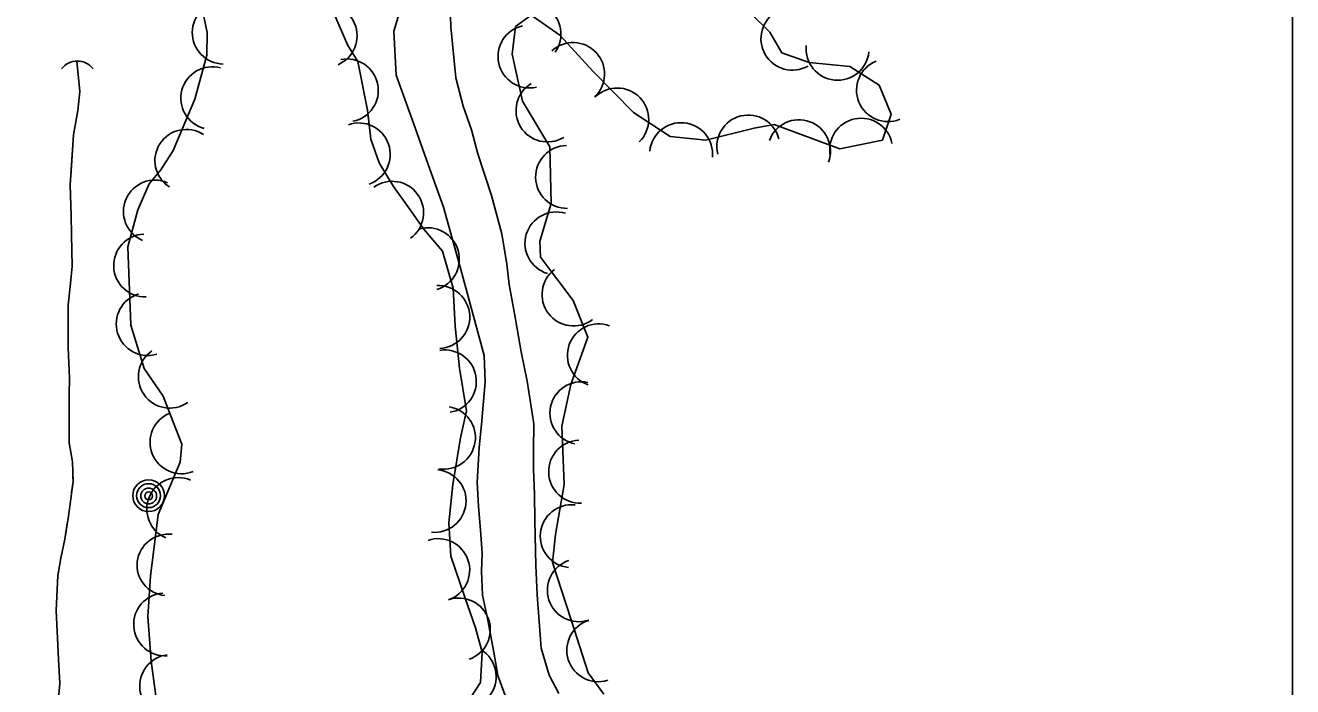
# Model space of a CAD drawing. Extents: x 591954 to 597000, y 198576 to 213500.
# Drawn here: x 594338.9 to 594500, y 211107.6 to 211191.6 of the extents above; entities that cross this region are included whole.
import ezdxf

# ---------------------------------------------------------------- set-up
doc = ezdxf.new("R2010")
doc.units = 0
for name, color, linetype in [('Level 10', 7, 'Continuous'), ('Level 14', 7, 'Continuous'), ('Level 15', 7, 'Continuous'), ('Level 17', 7, 'Continuous'), ('Level 18', 7, 'Continuous'), ('Level 19', 7, 'Continuous')]:
    doc.layers.add(name, color=color, linetype=linetype)

msp = doc.modelspace()

# ---------------------------------------------------------------- linework, layer by layer
at = {"layer": 'Level 10'}
for p, q in [((594500, 211000), (594500, 212500)), ((594500, 210000), (594500, 211500))]:
    msp.add_line(p, q, dxfattribs=at)
at = {"layer": 'Level 14'}
for centre, radius in [((594354.55, 211131.83), 2.02), ((594354.55, 211131.84), 1.52), ((594354.56, 211131.8), 1.01), ((594354.56, 211131.81), 0.502)]:
    msp.add_circle(centre, radius, dxfattribs=at)
at = {"layer": 'Level 15'}
msp.add_arc((594345.49, 211184.6), 2.5, 36.8794, 143.119, dxfattribs=at)
at = {"layer": 'Level 17'}
for points in [[(594392.9, 211194.11), (594392.98, 211191.48), (594393.63, 211184.97), (594394.54, 211181.35), (594395.58, 211178.37), (594396.42, 211175.29)], [(594397.19, 211149.65), (594394.1, 211161.08), (594392.05, 211168.51), (594390.1, 211173.94), (594388.22, 211179.19), (594386.04, 211185.33), (594385.71, 211190.9), (594386.41, 211193.14)], [(594396.42, 211175.29), (594398.16, 211170.02), (594399.47, 211165.12), (594400.08, 211161.28), (594400.39, 211158.7), (594401.07, 211155.01), (594401.91, 211150.13), (594402.67, 211146.41), (594403.54, 211140.98), (594403.48, 211137.72), (594403.48, 211135.22), (594403.6, 211132.03), (594403.64, 211128.69), (594403.77, 211122.95), (594403.93, 211119.22), (594404.47, 211112.43), (594405.49, 211109.02), (594406.71, 211106.69)], [(594400.48, 211104.83), (594398.94, 211108.98), (594398.45, 211111.94), (594397.65, 211116.24), (594397.01, 211119.2), (594396.86, 211122.26), (594396.95, 211124.5), (594396.8, 211126.9), (594396.47, 211130.52), (594396.34, 211133.51), (594396.57, 211137.95), (594396.87, 211140.91), (594397.34, 211146.3), (594397.19, 211149.65)]]:
    msp.add_lwpolyline(points, dxfattribs=at)
at = {"layer": 'Level 18'}
for points in [[(594361.2, 211194.56), (594362, 211190.73), (594361.97, 211187.85), (594360.44, 211182.24), (594357.69, 211175.72), (594356.09, 211173.27), (594354.6, 211171.48), (594353.16, 211168.18), (594351.92, 211163.47), (594352.29, 211153.54), (594353.97, 211148.03), (594356.41, 211144.5), (594357.61, 211141.32), (594358.78, 211138.39), (594358.58, 211136.12), (594355.75, 211129.46), (594354.81, 211121.61), (594354.47, 211116.48), (594354.89, 211110.8), (594355.46, 211106.38)], [(594389.5, 211165.76), (594387.95, 211168.01), (594385.7, 211171.14), (594383.87, 211174.17), (594382.81, 211177.16), (594382.38, 211180.87), (594381.17, 211187.06), (594379.82, 211189.18), (594378.26, 211192.81)], [(594431.08, 211193.21), (594433.53, 211190.78), (594435.04, 211188.15), (594438.52, 211186.93), (594443.69, 211186.41), (594447.45, 211184.05), (594448.96, 211180.36), (594447.85, 211177.04), (594442.43, 211175.95), (594434.09, 211179.03), (594431.52, 211178.58), (594425.4, 211177.06), (594420.84, 211177.51), (594416.21, 211180.55), (594411.09, 211185.77), (594406.83, 211190.38), (594403.17, 211192.96), (594401.2, 211191.49), (594400.76, 211187.98), (594402.1, 211182.02), (594405.58, 211176.21), (594405.71, 211168.98), (594404.29, 211164.21), (594404.38, 211162.17), (594408.52, 211156.67), (594410.41, 211152.01), (594408.21, 211145.98), (594407.08, 211140.68), (594407.39, 211133.28), (594406.26, 211126.92), (594405.88, 211123.36), (594408.28, 211116.07), (594410.43, 211109.32), (594412.44, 211106.59)], [(594395.48, 211106.13), (594396.74, 211108.1), (594396.94, 211111.96), (594396.13, 211115.04), (594394.81, 211118.82), (594392.98, 211124.15), (594392.74, 211128.4), (594393.23, 211133.26), (594394.21, 211139.2), (594394.96, 211142.61), (594394.06, 211148.04), (594393.53, 211153.38), (594393.29, 211158.23), (594391.93, 211162.95), (594389.5, 211165.76)]]:
    msp.add_lwpolyline(points, dxfattribs=at)
for centre, major_axis, ratio, start_param, end_param in [((594364.09, 211190.68), (-3.74, 1.42), 0.987559, 5.060755, 8.20208), ((594377.06, 211190.32), (3.09, -2.54), 0.99817, 5.804893, 8.946219), ((594402.97, 211190.54), (3.08, 2.56), 0.999989, 4.975578, 8.116903), ((594436.41, 211189.95), (-3.44, 2.05), 0.999798, 5.770277, 8.911602), ((594402.97, 211187.69), (-1.11, 3.84), 0.999634, 6.222786, 9.364111), ((594408.52, 211185.47), (3.9, 0.87), 0.99983, 5.239771, 8.381096), ((594442.14, 211188.67), (-1.89, 3.53), 0.999473, 0.979172, 4.120497), ((594379.76, 211183.37), (0.09, -4), 0.998447, 0.171742, 3.313067), ((594362.65, 211182.4), (3.88, 0.99), 0.994946, 1.057862, 4.199187), ((594448.55, 211183.4), (-1.51, 3.7), 0.999759, 0.000134, 3.141459), ((594405.26, 211180.82), (-0.51, 3.97), 0.999832, 0.414589, 3.555914), ((594414.13, 211179.68), (3.85, 1.09), 0.999853, 5.211465, 8.35279), ((594381.27, 211175.24), (3.04, -2.6), 0.998026, 5.757581, 8.898906), ((594422.25, 211175.27), (1.96, -3.49), 0.99949, 0.962645, 4.10397), ((594430.79, 211176.24), (3.99, 0.31), 0.999578, 0.164774, 3.306099), ((594437.23, 211175.64), (3.98, -0.42), 0.999958, 6.035008, 9.176333), ((594445.14, 211175.84), (3.94, -0.7), 0.999564, 0.37617, 3.517495), ((594359.35, 211174.43), (3.9, -0.89), 0.993294, 1.221695, 4.36302), ((594407.75, 211172.37), (-0.07, 4), 0.999485, 0.000134, 3.141459), ((594355.35, 211167.97), (1.37, 3.76), 0.998978, 6.221943, 9.363268), ((594385.51, 211167.82), (2.66, -2.99), 0.99874, 6.179688, 9.321013), ((594406.39, 211163.93), (1.35, 3.76), 0.999303, 0.053976, 3.195301), ((594354.1, 211161.11), (-0.08, 4), 0.998529, 0.018684, 3.16001), ((594390.06, 211161.91), (1.65, -3.64), 0.998384, 6.139476, 9.280802), ((594408.57, 211157.42), (-2.04, 3.44), 0.999914, 0.111135, 3.25246), ((594391.38, 211154.56), (1.06, -3.86), 0.998415, 6.062196, 9.203521), ((594354.44, 211153.66), (-3.15, 2.47), 0.997776, 5.672854, 8.814179), ((594411.79, 211149.69), (1.52, 3.7), 0.999282, 0.041299, 3.182625), ((594392.22, 211146.38), (3.13, -2.49), 0.997142, 5.546119, 8.687444), ((594357.25, 211146.97), (-0.12, 4), 0.998201, 0.575074, 3.7164), ((594409.57, 211142.33), (0.83, 3.91), 0.999344, 0.000134, 3.141459), ((594358.73, 211138.62), (-2.29, 3.28), 0.998462, 6.05246, 9.193785), ((594392.1, 211139.21), (-2.4, -3.2), 0.998338, 0.47938, 3.620705), ((594409.41, 211134.9), (-0.33, 3.99), 0.9995, 6.240572, 9.381898), ((594358.32, 211130.14), (0.32, 3.99), 0.998853, 5.960498, 9.101823), ((594390.92, 211131.16), (-3.15, -2.46), 0.997091, 0.809538, 3.950863), ((594408.34, 211126.69), (0.1, 4), 0.999398, 6.202694, 9.344019), ((594357.08, 211123.03), (3.96, 0.58), 0.978942, 1.311483, 4.452809), ((594391.38, 211122.38), (0.46, -3.97), 0.998346, 0.217809, 3.359135), ((594409.25, 211119.81), (-0.84, 3.91), 0.999705, 0.107564, 3.24889), ((594356.64, 211115.47), (-0.67, 3.94), 0.998501, 6.186854, 9.328179), ((594393.99, 211114.82), (2.38, -3.22), 0.998271, 5.981227, 9.122552), ((594411.71, 211112.18), (-0.99, 3.87), 0.9997, 0.057798, 3.199124), ((594394.73, 211108.84), (-3.54, -1.87), 0.999058, 0.51537, 3.656695), ((594357.41, 211107.64), (1.93, 3.5), 0.997685, 0.634642, 3.775967)]:
    msp.add_ellipse(centre, major_axis=major_axis, ratio=ratio, start_param=start_param, end_param=end_param, dxfattribs=at)
at = {"layer": 'Level 19'}
for points in [[(594343, 211105.22), (594343.26, 211107.95), (594343.1, 211111.05), (594342.79, 211117.22), (594343.01, 211121.7), (594343.4, 211123.89), (594343.89, 211126.3), (594344.37, 211129.23), (594344.94, 211133.66), (594344.86, 211136.16), (594344.43, 211138.56), (594344.45, 211144.71), (594344.51, 211146.82), (594344.39, 211148.68), (594344.31, 211150.74), (594344.31, 211156.1), (594344.62, 211158.8), (594344.83, 211161.03), (594344.76, 211165.04), (594344.69, 211167.44), (594344.58, 211171.36), (594345.01, 211177.74), (594345.55, 211180.81), (594345.79, 211183.23), (594345.43, 211187.08)], [(594345.43, 211187.08), (594345.79, 211183.23), (594345.55, 211180.81), (594345.01, 211177.74), (594344.7, 211173.16)], [(594344.7, 211173.16), (594344.58, 211171.36), (594344.69, 211167.44), (594344.76, 211165.04), (594344.83, 211161.03), (594344.62, 211158.8), (594344.31, 211156.1), (594344.31, 211150.74), (594344.39, 211148.68), (594344.51, 211146.82), (594344.45, 211144.71), (594344.45, 211144.21)], [(594344.43, 211140.21), (594344.43, 211138.56), (594344.49, 211138.21)], [(594344.92, 211134.24), (594344.94, 211133.66), (594344.76, 211132.26)], [(594344.21, 211128.29), (594343.89, 211126.32)], [(594343.13, 211122.39), (594343.01, 211121.7), (594342.79, 211117.22), (594343.1, 211111.05), (594343.26, 211107.95), (594343, 211105.22), (594342.02, 211102.4), (594339.8, 211098.8), (594338.88, 211095.56), (594338.92, 211094.36)]]:
    msp.add_lwpolyline(points, dxfattribs=at)

doc.saveas('drawing.dxf')
